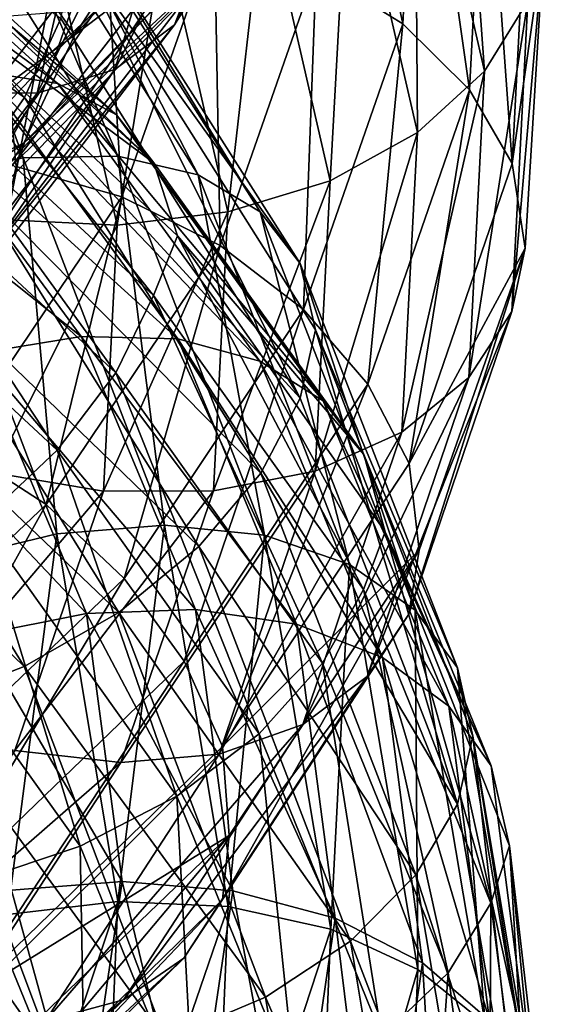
# Model space of a CAD drawing. Header units: metres. Extents: x -109 to 109, y -917 to 389.
# Tile 231 of 656: x 15.59 to 19, y -838.02 to -831.67. Entities that reach past the tile are written whole.
import ezdxf

# ---------------------------------------------------------------- set-up
doc = ezdxf.new("R2010")
doc.units = ezdxf.units.M
doc.layers.add('solid_24503124_XXX_01_SW0001_01', color=7, linetype='CONTINUOUS')

msp = doc.modelspace()

# ---------------------------------------------------------------- linework, layer by layer
at = {"layer": 'solid_24503124_XXX_01_SW0001_01'}
for points in [[(17.808443, -829.305603, -39.767063), (16.59112, -831.699951, -37.844215), (17.394228, -829.633972, -40.205345)], [(16.838741, -831.300598, -37.347435), (16.59112, -831.699951, -37.844215), (17.808443, -829.305603, -39.767063)], [(18.064276, -831.692627, -349.559082), (17.505642, -831.34668, -349.774567), (17.602119, -829.523682, -347.32605)], [(18.163832, -829.800598, -347.041351), (18.064276, -831.692627, -349.559082), (17.602119, -829.523682, -347.32605)], [(18.142475, -830.034302, -342.522522), (18.592773, -831.99823, -345.040375), (18.414938, -829.55835, -342.870117)], [(18.592773, -831.99823, -345.040375), (18.872, -831.546875, -345.42923), (18.414938, -829.55835, -342.870117)], [(17.394228, -829.633972, -40.205345), (16.205219, -831.987976, -38.342094), (16.856318, -829.841614, -40.593639)], [(16.59112, -831.699951, -37.844215), (16.205219, -831.987976, -38.342094), (17.394228, -829.633972, -40.205345)], [(14.519386, -831.344666, -34.32571), (14.86637, -831.933472, -34.468777), (16.58791, -829.713989, -36.208775)], [(16.58791, -829.713989, -36.208775), (14.86637, -831.933472, -34.468777), (16.837027, -830.277771, -36.505154)], [(15.679313, -831.378296, -360.849304), (17.27368, -829.716858, -358.488892), (15.947247, -831.763367, -360.236084)], [(17.27368, -829.716858, -358.488892), (17.481527, -830.088806, -357.878906), (15.947247, -831.763367, -360.236084)], [(18.494444, -832.119629, -349.250366), (18.064276, -831.692627, -349.559082), (18.163832, -829.800598, -347.041351)], [(18.596371, -830.171448, -346.68158), (18.494444, -832.119629, -349.250366), (18.163832, -829.800598, -347.041351)], [(16.223467, -829.908081, -40.902367), (15.114488, -832.139526, -39.197128), (15.54092, -829.837646, -41.116165)], [(16.856318, -829.841614, -40.593639), (15.704079, -832.14032, -38.804276), (16.223467, -829.908081, -40.902367)], [(16.205219, -831.987976, -38.342094), (15.704079, -832.14032, -38.804276), (16.856318, -829.841614, -40.593639)], [(15.704079, -832.14032, -38.804276), (15.114488, -832.139526, -39.197128), (16.223467, -829.908081, -40.902367)], [(13.625716, -829.970398, -64.858208), (15.622831, -832.169312, -63.435211), (13.30879, -830.523438, -64.991562)], [(15.856002, -831.659485, -63.141556), (15.622831, -832.169312, -63.435211), (13.625716, -829.970398, -64.858208)], [(17.719027, -830.474548, -342.252655), (18.158815, -832.394775, -344.710632), (18.142475, -830.034302, -342.522522)], [(18.158815, -832.394775, -344.710632), (18.592773, -831.99823, -345.040375), (18.142475, -830.034302, -342.522522)], [(17.232121, -830.788513, -357.712311), (15.947247, -831.763367, -360.236084), (17.481527, -830.088806, -357.878906)], [(18.770473, -832.594482, -348.87265), (18.494444, -832.119629, -349.250366), (18.596371, -830.171448, -346.68158)], [(18.87392, -830.606689, -346.273926), (18.770473, -832.594482, -348.87265), (18.596371, -830.171448, -346.68158)], [(14.226541, -830.339783, -60.374805), (15.614449, -832.559387, -58.889359), (14.782372, -830.255371, -60.794292)], [(14.782372, -830.255371, -60.794292), (16.224504, -832.547058, -59.237591), (15.25524, -830.313416, -61.277042)], [(15.614449, -832.559387, -58.889359), (16.224504, -832.547058, -59.237591), (14.782372, -830.255371, -60.794292)], [(14.86637, -831.933472, -34.468777), (15.089633, -832.528992, -34.740158), (16.837027, -830.277771, -36.505154)], [(16.837027, -830.277771, -36.505154), (15.089633, -832.528992, -34.740158), (16.91589, -830.834961, -36.881763)], [(14.957017, -832.697632, -58.635155), (15.614449, -832.559387, -58.889359), (14.226541, -830.339783, -60.374805)], [(15.25524, -830.313416, -61.277042), (16.743505, -832.66803, -59.662102), (15.619809, -830.501587, -61.789352)], [(16.224504, -832.547058, -59.237591), (16.743505, -832.66803, -59.662102), (15.25524, -830.313416, -61.277042)], [(15.838292, -832.078003, -334.042816), (15.348497, -832.000488, -334.506744), (13.628628, -830.450439, -332.508942)], [(14.063539, -830.467407, -331.991364), (15.838292, -832.078003, -334.042816), (13.628628, -830.450439, -332.508942)], [(16.215454, -832.281006, -333.543304), (15.838292, -832.078003, -334.042816), (14.063539, -830.467407, -331.991364)], [(14.398438, -830.621399, -331.452454), (16.215454, -832.281006, -333.543304), (14.063539, -830.467407, -331.991364)], [(15.619809, -830.501587, -61.789352), (17.143641, -832.906616, -60.132229), (15.854387, -830.801758, -62.295048)], [(16.743505, -832.66803, -59.662102), (17.143641, -832.906616, -60.132229), (15.619809, -830.501587, -61.789352)], [(17.169786, -830.846558, -342.083405), (17.595943, -832.70636, -344.466675), (17.719027, -830.474548, -342.252655)], [(17.595943, -832.70636, -344.466675), (18.158815, -832.394775, -344.710632), (17.719027, -830.474548, -342.252655)], [(15.622831, -832.169312, -63.435211), (15.259455, -832.684509, -63.616936), (13.30879, -830.523438, -64.991562)], [(16.457468, -832.590515, -333.043732), (16.215454, -832.281006, -333.543304), (14.398438, -830.621399, -331.452454)], [(14.613334, -830.896484, -330.929993), (16.457468, -832.590515, -333.043732), (14.398438, -830.621399, -331.452454)], [(18.976387, -831.139465, -345.938354), (18.770473, -832.594482, -348.87265), (18.87392, -830.606689, -346.273926)], [(15.43818, -830.800232, -361.140381), (15.679313, -831.378296, -360.849304), (13.611334, -832.833679, -362.966309)], [(17.232121, -830.788513, -357.712311), (15.618221, -832.464417, -360.062622), (15.947247, -831.763367, -360.236084)], [(16.931252, -831.248047, -357.29303), (15.618221, -832.464417, -360.062622), (17.232121, -830.788513, -357.712311)], [(15.854387, -830.801758, -62.295048), (17.401104, -833.241638, -60.614151), (15.950338, -831.213013, -62.746143)], [(17.143641, -832.906616, -60.132229), (17.401104, -833.241638, -60.614151), (15.854387, -830.801758, -62.295048)], [(15.089633, -832.528992, -34.740158), (15.156408, -833.100098, -35.114346), (16.91589, -830.834961, -36.881763)], [(16.91589, -830.834961, -36.881763), (15.091169, -833.563171, -35.596558), (16.838741, -831.300598, -37.347435)], [(16.91589, -830.834961, -36.881763), (15.156408, -833.100098, -35.114346), (15.091169, -833.563171, -35.596558)], [(16.524187, -831.121948, -342.032684), (16.93432, -832.907776, -344.330475), (17.169786, -830.846558, -342.083405)], [(16.93432, -832.907776, -344.330475), (17.595943, -832.70636, -344.466675), (17.169786, -830.846558, -342.083405)], [(14.776813, -831.341125, -330.551666), (16.457468, -832.590515, -333.043732), (14.613334, -830.896484, -330.929993)], [(16.139576, -830.992737, -349.868347), (15.56753, -832.613342, -352.100891), (15.43048, -830.997925, -349.751648)], [(16.251245, -832.811096, -352.2005), (15.56753, -832.613342, -352.100891), (16.139576, -830.992737, -349.868347)], [(16.848415, -831.110352, -349.877625), (16.251245, -832.811096, -352.2005), (16.139576, -830.992737, -349.868347)], [(15.828451, -831.288818, -342.097687), (16.221315, -832.992615, -344.305084), (16.524187, -831.121948, -342.032684)], [(16.221315, -832.992615, -344.305084), (16.93432, -832.907776, -344.330475), (16.524187, -831.121948, -342.032684)], [(16.885178, -833.123901, -352.179657), (16.251245, -832.811096, -352.2005), (16.848415, -831.110352, -349.877625)], [(17.505642, -831.34668, -349.774567), (16.885178, -833.123901, -352.179657), (16.848415, -831.110352, -349.877625)], [(18.768562, -833.550903, -348.015015), (18.853954, -833.1427, -348.538635), (18.976387, -831.139465, -345.938354)], [(18.872, -831.546875, -345.42923), (18.768562, -833.550903, -348.015015), (18.976387, -831.139465, -345.938354)], [(18.976387, -831.139465, -345.938354), (18.853954, -833.1427, -348.538635), (18.770473, -832.594482, -348.87265)], [(15.101839, -833.036804, -358.885132), (15.320677, -832.902893, -359.605774), (16.931252, -831.248047, -357.29303)], [(16.623693, -831.418579, -356.631256), (15.101839, -833.036804, -358.885132), (16.931252, -831.248047, -357.29303)], [(16.931252, -831.248047, -357.29303), (15.320677, -832.902893, -359.605774), (15.618221, -832.464417, -360.062622)], [(15.950338, -831.213013, -62.746143), (17.402876, -834.110168, -61.475979), (15.856002, -831.659485, -63.141556)], [(15.950338, -831.213013, -62.746143), (17.500578, -833.668579, -61.062016), (17.402876, -834.110168, -61.475979)], [(17.401104, -833.241638, -60.614151), (17.500578, -833.668579, -61.062016), (15.950338, -831.213013, -62.746143)], [(16.838741, -831.300598, -37.347435), (15.091169, -833.563171, -35.596558), (16.59112, -831.699951, -37.844215)], [(15.132967, -831.338989, -342.270233), (15.50857, -832.959167, -344.388672), (15.828451, -831.288818, -342.097687)], [(15.50857, -832.959167, -344.388672), (16.221315, -832.992615, -344.305084), (15.828451, -831.288818, -342.097687)], [(13.611334, -832.833679, -362.966309), (15.679313, -831.378296, -360.849304), (13.933024, -833.246338, -362.370483)], [(15.679313, -831.378296, -360.849304), (15.947247, -831.763367, -360.236084), (13.933024, -833.246338, -362.370483)], [(14.611846, -831.73999, -330.084534), (16.455793, -833.447205, -332.187286), (14.776813, -831.341125, -330.551666)], [(14.776813, -831.341125, -330.551666), (16.610321, -833.061096, -332.679626), (16.457468, -832.590515, -333.043732)], [(16.455793, -833.447205, -332.187286), (16.610321, -833.061096, -332.679626), (14.776813, -831.341125, -330.551666)], [(17.424011, -833.537292, -352.032104), (16.885178, -833.123901, -352.179657), (17.505642, -831.34668, -349.774567)], [(18.064276, -831.692627, -349.559082), (17.424011, -833.537292, -352.032104), (17.505642, -831.34668, -349.774567)], [(16.084337, -831.600647, -356.215027), (15.101839, -833.036804, -358.885132), (16.623693, -831.418579, -356.631256)], [(18.490868, -833.977539, -347.584442), (18.768562, -833.550903, -348.015015), (18.872, -831.546875, -345.42923)], [(18.592773, -831.99823, -345.040375), (18.490868, -833.977539, -347.584442), (18.872, -831.546875, -345.42923)], [(16.084337, -831.600647, -356.215027), (14.603419, -833.167114, -358.399017), (15.101839, -833.036804, -358.885132)], [(15.438745, -831.649841, -355.902496), (14.603419, -833.167114, -358.399017), (16.084337, -831.600647, -356.215027)], [(16.59112, -831.699951, -37.844215), (14.869246, -833.94104, -36.13134), (16.205219, -831.987976, -38.342094)], [(15.091169, -833.563171, -35.596558), (14.869246, -833.94104, -36.13134), (16.59112, -831.699951, -37.844215)], [(15.856002, -831.659485, -63.141556), (17.402876, -834.110168, -61.475979), (15.622831, -832.169312, -63.435211)], [(17.838934, -834.019165, -351.773529), (17.424011, -833.537292, -352.032104), (18.064276, -831.692627, -349.559082)], [(18.494444, -832.119629, -349.250366), (17.838934, -834.019165, -351.773529), (18.064276, -831.692627, -349.559082)], [(15.618221, -832.464417, -360.062622), (13.933024, -833.246338, -362.370483), (15.947247, -831.763367, -360.236084)], [(14.395652, -832.261658, -329.808289), (16.212317, -833.946594, -331.878174), (14.611846, -831.73999, -330.084534)], [(16.212317, -833.946594, -331.878174), (16.455793, -833.447205, -332.187286), (14.611846, -831.73999, -330.084534)], [(16.205219, -831.987976, -38.342094), (14.523396, -834.191772, -36.683571), (15.704079, -832.14032, -38.804276)], [(14.869246, -833.94104, -36.13134), (14.523396, -834.191772, -36.683571), (16.205219, -831.987976, -38.342094)], [(15.348497, -832.000488, -334.506744), (16.611799, -833.726318, -336.69339), (14.772256, -832.061768, -334.902283)], [(17.141909, -833.870422, -336.288849), (16.611799, -833.726318, -336.69339), (15.348497, -832.000488, -334.506744)], [(15.838292, -832.078003, -334.042816), (17.141909, -833.870422, -336.288849), (15.348497, -832.000488, -334.506744)], [(18.059288, -834.330078, -347.194183), (18.490868, -833.977539, -347.584442), (18.592773, -831.99823, -345.040375)], [(18.158815, -832.394775, -344.710632), (18.059288, -834.330078, -347.194183), (18.592773, -831.99823, -345.040375)], [(14.772256, -832.061768, -334.902283), (15.98813, -833.712036, -337.016907), (14.150764, -832.25116, -335.208099)], [(16.611799, -833.726318, -336.69339), (15.98813, -833.712036, -337.016907), (14.772256, -832.061768, -334.902283)], [(17.550114, -834.127197, -335.832916), (17.141909, -833.870422, -336.288849), (15.838292, -832.078003, -334.042816)], [(16.215454, -832.281006, -333.543304), (17.550114, -834.127197, -335.832916), (15.838292, -832.078003, -334.042816)], [(15.704079, -832.14032, -38.804276), (14.074265, -834.293091, -37.213058), (15.114488, -832.139526, -39.197128)], [(14.523396, -834.191772, -36.683571), (14.074265, -834.293091, -37.213058), (15.704079, -832.14032, -38.804276)], [(18.105179, -834.532715, -351.425293), (17.838934, -834.019165, -351.773529), (18.494444, -832.119629, -349.250366)], [(18.770473, -832.594482, -348.87265), (18.105179, -834.532715, -351.425293), (18.494444, -832.119629, -349.250366)], [(15.622831, -832.169312, -63.435211), (17.146959, -834.595032, -61.807503), (15.259455, -832.684509, -63.616936)], [(17.402876, -834.110168, -61.475979), (17.146959, -834.595032, -61.807503), (15.622831, -832.169312, -63.435211)], [(14.059655, -832.799866, -329.65329), (15.833919, -834.445679, -331.67572), (14.395652, -832.261658, -329.808289)], [(15.98813, -833.712036, -337.016907), (15.315484, -833.821899, -337.243408), (14.150764, -832.25116, -335.208099)], [(15.833919, -834.445679, -331.67572), (16.212317, -833.946594, -331.878174), (14.395652, -832.261658, -329.808289)], [(17.812048, -834.474487, -335.358643), (17.550114, -834.127197, -335.832916), (16.215454, -832.281006, -333.543304)], [(16.457468, -832.590515, -333.043732), (17.812048, -834.474487, -335.358643), (16.215454, -832.281006, -333.543304)], [(17.4995, -834.580811, -346.874634), (18.059288, -834.330078, -347.194183), (18.158815, -832.394775, -344.710632)], [(17.595943, -832.70636, -344.466675), (17.4995, -834.580811, -346.874634), (18.158815, -832.394775, -344.710632)], [(15.618221, -832.464417, -360.062622), (13.529684, -833.929749, -362.167389), (13.933024, -833.246338, -362.370483)], [(15.320677, -832.902893, -359.605774), (13.529684, -833.929749, -362.167389), (15.618221, -832.464417, -360.062622)], [(14.957017, -832.697632, -58.635155), (15.83021, -834.985413, -57.101364), (15.614449, -832.559387, -58.889359)], [(15.614449, -832.559387, -58.889359), (16.526022, -834.92981, -57.271069), (16.224504, -832.547058, -59.237591)], [(15.83021, -834.985413, -57.101364), (16.526022, -834.92981, -57.271069), (15.614449, -832.559387, -58.889359)], [(16.224504, -832.547058, -59.237591), (17.171694, -834.995605, -57.542992), (16.743505, -832.66803, -59.662102)], [(16.526022, -834.92981, -57.271069), (17.171694, -834.995605, -57.542992), (16.224504, -832.547058, -59.237591)], [(16.610321, -833.061096, -332.679626), (17.812048, -834.474487, -335.358643), (16.457468, -832.590515, -333.043732)], [(18.853954, -833.1427, -348.538635), (18.105179, -834.532715, -351.425293), (18.770473, -832.594482, -348.87265)], [(16.251245, -832.811096, -352.2005), (15.170856, -834.412659, -354.417572), (15.56753, -832.613342, -352.100891)], [(15.259455, -832.684509, -63.616936), (16.748131, -835.067566, -62.042953), (14.78756, -833.168579, -63.669167)], [(15.134648, -835.154663, -57.042336), (15.83021, -834.985413, -57.101364), (14.957017, -832.697632, -58.635155)], [(17.146959, -834.595032, -61.807503), (16.748131, -835.067566, -62.042953), (15.259455, -832.684509, -63.616936)], [(16.743505, -832.66803, -59.662102), (17.720995, -835.184875, -57.905136), (17.143641, -832.906616, -60.132229)], [(17.171694, -834.995605, -57.542992), (17.720995, -835.184875, -57.905136), (16.743505, -832.66803, -59.662102)], [(16.841503, -834.707764, -346.651947), (17.4995, -834.580811, -346.874634), (17.595943, -832.70636, -344.466675)], [(16.93432, -832.907776, -344.330475), (16.841503, -834.707764, -346.651947), (17.595943, -832.70636, -344.466675)], [(15.343112, -834.908936, -331.598969), (15.833919, -834.445679, -331.67572), (14.059655, -832.799866, -329.65329)], [(15.762646, -834.797852, -354.474976), (15.170856, -834.412659, -354.417572), (16.251245, -832.811096, -352.2005)], [(16.885178, -833.123901, -352.179657), (15.762646, -834.797852, -354.474976), (16.251245, -832.811096, -352.2005)], [(16.132408, -834.710144, -346.535156), (16.841503, -834.707764, -346.651947), (16.93432, -832.907776, -344.330475)], [(16.221315, -832.992615, -344.305084), (16.132408, -834.710144, -346.535156), (16.93432, -832.907776, -344.330475)], [(17.143641, -832.906616, -60.132229), (18.144489, -835.47821, -58.330086), (17.401104, -833.241638, -60.614151)], [(17.720995, -835.184875, -57.905136), (18.144489, -835.47821, -58.330086), (17.143641, -832.906616, -60.132229)], [(15.50857, -832.959167, -344.388672), (15.423568, -834.592346, -346.528717), (16.221315, -832.992615, -344.305084)], [(15.423568, -834.592346, -346.528717), (16.132408, -834.710144, -346.535156), (16.221315, -832.992615, -344.305084)], [(16.455793, -833.447205, -332.187286), (17.810234, -835.345642, -334.48999), (16.610321, -833.061096, -332.679626)], [(16.610321, -833.061096, -332.679626), (17.951452, -834.972839, -335.01004), (17.812048, -834.474487, -335.358643)], [(17.810234, -835.345642, -334.48999), (17.951452, -834.972839, -335.01004), (16.610321, -833.061096, -332.679626)], [(14.78756, -833.168579, -63.669167), (16.2302, -835.493835, -62.161407), (14.232379, -833.587524, -63.579926)], [(16.748131, -835.067566, -62.042953), (16.2302, -835.493835, -62.161407), (14.78756, -833.168579, -63.669167)], [(16.265657, -835.275208, -354.392151), (15.762646, -834.797852, -354.474976), (16.885178, -833.123901, -352.179657)], [(17.424011, -833.537292, -352.032104), (16.265657, -835.275208, -354.392151), (16.885178, -833.123901, -352.179657)], [(18.103336, -835.505127, -350.555054), (18.170456, -835.091187, -351.086609), (18.853954, -833.1427, -348.538635)], [(18.768562, -833.550903, -348.015015), (18.103336, -835.505127, -350.555054), (18.853954, -833.1427, -348.538635)], [(18.853954, -833.1427, -348.538635), (18.170456, -835.091187, -351.086609), (18.105179, -834.532715, -351.425293)], [(17.401104, -833.241638, -60.614151), (18.416983, -835.851013, -58.786545), (17.500578, -833.668579, -61.062016)], [(18.144489, -835.47821, -58.330086), (18.416983, -835.851013, -58.786545), (17.401104, -833.241638, -60.614151)], [(16.212317, -833.946594, -331.878174), (17.546717, -835.820496, -334.144409), (16.455793, -833.447205, -332.187286)], [(17.546717, -835.820496, -334.144409), (17.810234, -835.345642, -334.48999), (16.455793, -833.447205, -332.187286)], [(16.652994, -835.809021, -354.181335), (16.265657, -835.275208, -354.392151), (17.424011, -833.537292, -352.032104)], [(17.838934, -834.019165, -351.773529), (16.652994, -835.809021, -354.181335), (17.424011, -833.537292, -352.032104)], [(17.835482, -835.907654, -350.083527), (18.103336, -835.505127, -350.555054), (18.768562, -833.550903, -348.015015)], [(18.490868, -833.977539, -347.584442), (17.835482, -835.907654, -350.083527), (18.768562, -833.550903, -348.015015)], [(14.232379, -833.587524, -63.579926), (15.620856, -835.842773, -62.147236), (13.6336, -833.918396, -63.361832)], [(16.2302, -835.493835, -62.161407), (15.620856, -835.842773, -62.147236), (14.232379, -833.587524, -63.579926)], [(17.500578, -833.668579, -61.062016), (18.418859, -836.731323, -59.664757), (17.402876, -834.110168, -61.475979)], [(17.500578, -833.668579, -61.062016), (18.517153, -836.292542, -59.232872), (18.418859, -836.731323, -59.664757)], [(18.416983, -835.851013, -58.786545), (18.517153, -836.292542, -59.232872), (17.500578, -833.668579, -61.062016)], [(15.98813, -833.712036, -337.016907), (16.726822, -835.474976, -339.25705), (15.315484, -833.821899, -337.243408)], [(17.379309, -835.569397, -339.010406), (16.726822, -835.474976, -339.25705), (15.98813, -833.712036, -337.016907)], [(16.611799, -833.726318, -336.69339), (17.379309, -835.569397, -339.010406), (15.98813, -833.712036, -337.016907)], [(17.933908, -835.783997, -338.669159), (17.379309, -835.569397, -339.010406), (16.611799, -833.726318, -336.69339)], [(17.141909, -833.870422, -336.288849), (17.933908, -835.783997, -338.669159), (16.611799, -833.726318, -336.69339)], [(15.315484, -833.821899, -337.243408), (16.0231, -835.50061, -339.398956), (14.642594, -834.044495, -337.360291)], [(16.726822, -835.474976, -339.25705), (16.0231, -835.50061, -339.398956), (15.315484, -833.821899, -337.243408)], [(18.360973, -836.0979, -338.259735), (17.933908, -835.783997, -338.669159), (17.141909, -833.870422, -336.288849)], [(17.550114, -834.127197, -335.832916), (18.360973, -836.0979, -338.259735), (17.141909, -833.870422, -336.288849)], [(15.620856, -835.842773, -62.147236), (14.963662, -836.096741, -62.007942), (13.6336, -833.918396, -63.361832)], [(15.833919, -834.445679, -331.67572), (17.137175, -836.27655, -333.889435), (16.212317, -833.946594, -331.878174)], [(17.137175, -836.27655, -333.889435), (17.546717, -835.820496, -334.144409), (16.212317, -833.946594, -331.878174)], [(17.419199, -836.217224, -349.633881), (17.835482, -835.907654, -350.083527), (18.490868, -833.977539, -347.584442)], [(18.059288, -834.330078, -347.194183), (17.419199, -836.217224, -349.633881), (18.490868, -833.977539, -347.584442)], [(16.0231, -835.50061, -339.398956), (15.31912, -835.640625, -339.429871), (14.642594, -834.044495, -337.360291)], [(16.901541, -836.359314, -353.861176), (16.652994, -835.809021, -354.181335), (17.838934, -834.019165, -351.773529)], [(18.105179, -834.532715, -351.425293), (16.901541, -836.359314, -353.861176), (17.838934, -834.019165, -351.773529)], [(17.402876, -834.110168, -61.475979), (18.418859, -836.731323, -59.664757), (17.146959, -834.595032, -61.807503)], [(18.635012, -836.485168, -337.8125), (18.360973, -836.0979, -338.259735), (17.550114, -834.127197, -335.832916)], [(17.812048, -834.474487, -335.358643), (18.635012, -836.485168, -337.8125), (17.550114, -834.127197, -335.832916)], [(16.879253, -836.40863, -349.240204), (17.419199, -836.217224, -349.633881), (18.059288, -834.330078, -347.194183)], [(17.4995, -834.580811, -346.874634), (16.879253, -836.40863, -349.240204), (18.059288, -834.330078, -347.194183)], [(15.762646, -834.797852, -354.474976), (14.169415, -836.312561, -356.595367), (15.170856, -834.412659, -354.417572)], [(15.343112, -834.908936, -331.598969), (16.60597, -836.680725, -333.747345), (15.833919, -834.445679, -331.67572)], [(16.60597, -836.680725, -333.747345), (17.137175, -836.27655, -333.889435), (15.833919, -834.445679, -331.67572)], [(17.951452, -834.972839, -335.01004), (18.635012, -836.485168, -337.8125), (17.812048, -834.474487, -335.358643)], [(18.170456, -835.091187, -351.086609), (16.901541, -836.359314, -353.861176), (18.105179, -834.532715, -351.425293)], [(15.423568, -834.592346, -346.528717), (14.8769, -836.184509, -348.631226), (16.132408, -834.710144, -346.535156)], [(16.244577, -836.462769, -348.932617), (16.879253, -836.40863, -349.240204), (17.4995, -834.580811, -346.874634)], [(16.841503, -834.707764, -346.651947), (16.244577, -836.462769, -348.932617), (17.4995, -834.580811, -346.874634)], [(17.146959, -834.595032, -61.807503), (18.148001, -837.189087, -60.036808), (16.748131, -835.067566, -62.042953)], [(18.418859, -836.731323, -59.664757), (18.148001, -837.189087, -60.036808), (17.146959, -834.595032, -61.807503)], [(14.8769, -836.184509, -348.631226), (15.560616, -836.384583, -348.726044), (16.132408, -834.710144, -346.535156)], [(15.560616, -836.384583, -348.726044), (16.244577, -836.462769, -348.932617), (16.841503, -834.707764, -346.651947)], [(16.132408, -834.710144, -346.535156), (15.560616, -836.384583, -348.726044), (16.841503, -834.707764, -346.651947)], [(14.621584, -836.848389, -356.572021), (14.169415, -836.312561, -356.595367), (15.762646, -834.797852, -354.474976)], [(16.265657, -835.275208, -354.392151), (14.621584, -836.848389, -356.572021), (15.762646, -834.797852, -354.474976)], [(14.766196, -835.303772, -331.661163), (15.98157, -837.003296, -333.734924), (15.343112, -834.908936, -331.598969)], [(15.98157, -837.003296, -333.734924), (16.60597, -836.680725, -333.747345), (15.343112, -834.908936, -331.598969)], [(15.83021, -834.985413, -57.101364), (16.224247, -837.360718, -55.500813), (16.526022, -834.92981, -57.271069)], [(16.224247, -837.360718, -55.500813), (16.93738, -837.391663, -55.583057), (16.526022, -834.92981, -57.271069)], [(16.526022, -834.92981, -57.271069), (16.93738, -837.391663, -55.583057), (17.171694, -834.995605, -57.542992)], [(15.134648, -835.154663, -57.042336), (15.511373, -837.444763, -55.531124), (15.83021, -834.985413, -57.101364)], [(15.511373, -837.444763, -55.531124), (16.224247, -837.360718, -55.500813), (15.83021, -834.985413, -57.101364)], [(16.93738, -837.391663, -55.583057), (17.599123, -837.539307, -55.77602), (17.171694, -834.995605, -57.542992)], [(17.171694, -834.995605, -57.542992), (17.599123, -837.539307, -55.77602), (17.720995, -835.184875, -57.905136)], [(17.810234, -835.345642, -334.48999), (18.633114, -837.371643, -336.930786), (17.951452, -834.972839, -335.01004)], [(17.951452, -834.972839, -335.01004), (18.752899, -837.001587, -337.467255), (18.635012, -836.485168, -337.8125)], [(18.633114, -837.371643, -336.930786), (18.752899, -837.001587, -337.467255), (17.951452, -834.972839, -335.01004)], [(16.748131, -835.067566, -62.042953), (17.725889, -837.615417, -60.329769), (16.2302, -835.493835, -62.161407)], [(18.148001, -837.189087, -60.036808), (17.725889, -837.615417, -60.329769), (16.748131, -835.067566, -62.042953)], [(16.89982, -837.346924, -352.979034), (16.94331, -836.934204, -353.527374), (18.170456, -835.091187, -351.086609)], [(18.103336, -835.505127, -350.555054), (16.89982, -837.346924, -352.979034), (18.170456, -835.091187, -351.086609)], [(18.170456, -835.091187, -351.086609), (16.94331, -836.934204, -353.527374), (16.901541, -836.359314, -353.861176)], [(17.599123, -837.539307, -55.77602), (18.162096, -837.80011, -56.073635), (17.720995, -835.184875, -57.905136)], [(17.720995, -835.184875, -57.905136), (18.162096, -837.80011, -56.073635), (18.144489, -835.47821, -58.330086)], [(14.969771, -837.429749, -356.405151), (14.621584, -836.848389, -356.572021), (16.265657, -835.275208, -354.392151)], [(15.308681, -837.228577, -333.846436), (15.98157, -837.003296, -333.734924), (14.766196, -835.303772, -331.661163)], [(16.652994, -835.809021, -354.181335), (14.969771, -837.429749, -356.405151), (16.265657, -835.275208, -354.392151)], [(17.546717, -835.820496, -334.144409), (18.357422, -837.820557, -336.546295), (17.810234, -835.345642, -334.48999)], [(18.357422, -837.820557, -336.546295), (18.633114, -837.371643, -336.930786), (17.810234, -835.345642, -334.48999)], [(16.0231, -835.50061, -339.398956), (16.252596, -837.231018, -341.617584), (15.31912, -835.640625, -339.429871)], [(16.2302, -835.493835, -62.161407), (17.177721, -837.978943, -60.519108), (15.620856, -835.842773, -62.147236)], [(16.726822, -835.474976, -339.25705), (16.966398, -837.291931, -341.56311), (16.0231, -835.50061, -339.398956)], [(16.966398, -837.291931, -341.56311), (16.252596, -837.231018, -341.617584), (16.0231, -835.50061, -339.398956)], [(17.725889, -837.615417, -60.329769), (17.177721, -837.978943, -60.519108), (16.2302, -835.493835, -62.161407)], [(16.649773, -837.726685, -352.468628), (16.89982, -837.346924, -352.979034), (18.103336, -835.505127, -350.555054)], [(17.835482, -835.907654, -350.083527), (16.649773, -837.726685, -352.468628), (18.103336, -835.505127, -350.555054)], [(17.628229, -837.468628, -341.395844), (16.966398, -837.291931, -341.56311), (16.726822, -835.474976, -339.25705)], [(17.379309, -835.569397, -339.010406), (17.628229, -837.468628, -341.395844), (16.726822, -835.474976, -339.25705)], [(18.144489, -835.47821, -58.330086), (18.596132, -838.150757, -56.451855), (18.416983, -835.851013, -58.786545)], [(18.162096, -837.80011, -56.073635), (18.596132, -838.150757, -56.451855), (18.144489, -835.47821, -58.330086)], [(18.190773, -837.755676, -341.120056), (17.628229, -837.468628, -341.395844), (17.379309, -835.569397, -339.010406)], [(17.933908, -835.783997, -338.669159), (18.190773, -837.755676, -341.120056), (17.379309, -835.569397, -339.010406)], [(16.252596, -837.231018, -341.617584), (15.538534, -837.286316, -341.559631), (15.31912, -835.640625, -339.429871)], [(15.193195, -838.013672, -356.11084), (14.969771, -837.429749, -356.405151), (16.652994, -835.809021, -354.181335)], [(16.901541, -836.359314, -353.861176), (15.193195, -838.013672, -356.11084), (16.652994, -835.809021, -354.181335)], [(17.137175, -836.27655, -333.889435), (17.928957, -838.230957, -336.235291), (17.546717, -835.820496, -334.144409)], [(17.928957, -838.230957, -336.235291), (18.357422, -837.820557, -336.546295), (17.546717, -835.820496, -334.144409)], [(18.623955, -838.128174, -340.758698), (18.190773, -837.755676, -341.120056), (17.933908, -835.783997, -338.669159)], [(18.360973, -836.0979, -338.259735), (18.623955, -838.128174, -340.758698), (17.933908, -835.783997, -338.669159)], [(15.620856, -835.842773, -62.147236), (16.532804, -838.252014, -60.585289), (14.963662, -836.096741, -62.007942)], [(17.177721, -837.978943, -60.519108), (16.532804, -838.252014, -60.585289), (15.620856, -835.842773, -62.147236)], [(18.416983, -835.851013, -58.786545), (18.87541, -838.56311, -56.881996), (18.517153, -836.292542, -59.232872)], [(18.596132, -838.150757, -56.451855), (18.87541, -838.56311, -56.881996), (18.416983, -835.851013, -58.786545)], [(16.261166, -837.995667, -351.962494), (16.649773, -837.726685, -352.468628), (17.835482, -835.907654, -350.083527)], [(17.419199, -836.217224, -349.633881), (16.261166, -837.995667, -351.962494), (17.835482, -835.907654, -350.083527)], [(14.963662, -836.096741, -62.007942), (15.837243, -838.422607, -60.530346), (14.306231, -836.241028, -61.757095)], [(16.532804, -838.252014, -60.585289), (15.837243, -838.422607, -60.530346), (14.963662, -836.096741, -62.007942)], [(18.901917, -838.556519, -340.339355), (18.623955, -838.128174, -340.758698), (18.360973, -836.0979, -338.259735)], [(18.635012, -836.485168, -337.8125), (18.901917, -838.556519, -340.339355), (18.360973, -836.0979, -338.259735)], [(15.757115, -838.130859, -351.49826), (16.261166, -837.995667, -351.962494), (17.419199, -836.217224, -349.633881)], [(16.879253, -836.40863, -349.240204), (15.757115, -838.130859, -351.49826), (17.419199, -836.217224, -349.633881)], [(15.837243, -838.422607, -60.530346), (15.141431, -838.4823, -60.362), (14.306231, -836.241028, -61.757095)], [(16.60597, -836.680725, -333.747345), (17.373211, -838.572449, -336.023468), (17.137175, -836.27655, -333.889435)], [(17.373211, -838.572449, -336.023468), (17.928957, -838.230957, -336.235291), (17.137175, -836.27655, -333.889435)], [(18.517153, -836.292542, -59.232872), (18.877331, -839.45575, -57.777241), (18.418859, -836.731323, -59.664757)], [(18.517153, -836.292542, -59.232872), (18.975302, -839.027954, -57.321293), (18.877331, -839.45575, -57.777241)], [(18.87541, -838.56311, -56.881996), (18.975302, -839.027954, -57.321293), (18.517153, -836.292542, -59.232872)], [(15.560616, -836.384583, -348.726044), (14.52614, -837.96167, -350.817932), (16.244577, -836.462769, -348.932617)], [(15.164633, -838.11615, -351.109955), (15.757115, -838.130859, -351.49826), (16.879253, -836.40863, -349.240204)], [(16.244577, -836.462769, -348.932617), (15.164633, -838.11615, -351.109955), (16.879253, -836.40863, -349.240204)], [(16.94331, -836.934204, -353.527374), (15.193195, -838.013672, -356.11084), (16.901541, -836.359314, -353.861176)], [(14.52614, -837.96167, -350.817932), (15.164633, -838.11615, -351.109955), (16.244577, -836.462769, -348.932617)], [(18.752899, -837.001587, -337.467255), (18.901917, -838.556519, -340.339355), (18.635012, -836.485168, -337.8125)], [(15.98157, -837.003296, -333.734924), (16.719961, -838.818481, -335.931458), (16.60597, -836.680725, -333.747345)], [(16.719961, -838.818481, -335.931458), (17.373211, -838.572449, -336.023468), (16.60597, -836.680725, -333.747345)], [(18.418859, -836.731323, -59.664757), (18.877331, -839.45575, -57.777241), (18.148001, -837.189087, -60.036808)], [(15.191648, -839.015381, -355.217957), (15.215828, -838.595459, -355.771057), (16.94331, -836.934204, -353.527374)], [(16.89982, -837.346924, -352.979034), (15.191648, -839.015381, -355.217957), (16.94331, -836.934204, -353.527374)], [(16.94331, -836.934204, -353.527374), (15.215828, -838.595459, -355.771057), (15.193195, -838.013672, -356.11084)], [(15.308681, -837.228577, -333.846436), (16.015982, -838.959229, -335.958984), (15.98157, -837.003296, -333.734924)], [(16.015982, -838.959229, -335.958984), (16.719961, -838.818481, -335.931458), (15.98157, -837.003296, -333.734924)], [(18.633114, -837.371643, -336.930786), (18.899992, -839.458801, -339.444183), (18.752899, -837.001587, -337.467255)], [(18.752899, -837.001587, -337.467255), (18.997673, -839.098877, -340.007141), (18.901917, -838.556519, -340.339355)], [(18.899992, -839.458801, -339.444183), (18.997673, -839.098877, -340.007141), (18.752899, -837.001587, -337.467255)], [(15.312259, -838.988281, -336.10025), (16.015982, -838.959229, -335.958984), (15.308681, -837.228577, -333.846436)], [(16.252596, -837.231018, -341.617584), (15.998529, -838.954468, -343.838898), (15.538534, -837.286316, -341.559631)], [(16.701174, -839.101501, -343.871979), (15.998529, -838.954468, -343.838898), (16.252596, -837.231018, -341.617584)], [(16.966398, -837.291931, -341.56311), (16.701174, -839.101501, -343.871979), (16.252596, -837.231018, -341.617584)], [(18.148001, -837.189087, -60.036808), (18.599731, -839.885071, -58.191265), (17.725889, -837.615417, -60.329769)], [(18.877331, -839.45575, -57.777241), (18.599731, -839.885071, -58.191265), (18.148001, -837.189087, -60.036808)], [(15.998529, -838.954468, -343.838898), (15.29563, -838.925293, -343.691895), (15.538534, -837.286316, -341.559631)], [(17.352659, -839.360168, -343.784302), (16.701174, -839.101501, -343.871979), (16.966398, -837.291931, -341.56311)], [(17.628229, -837.468628, -341.395844), (17.352659, -839.360168, -343.784302), (16.966398, -837.291931, -341.56311)], [(14.966876, -839.37439, -354.671875), (15.191648, -839.015381, -355.217957), (16.89982, -837.346924, -352.979034)], [(16.649773, -837.726685, -352.468628), (14.966876, -839.37439, -354.671875), (16.89982, -837.346924, -352.979034)], [(15.41538, -839.762024, -54.014858), (16.123842, -839.764526, -53.894901), (16.224247, -837.360718, -55.500813)], [(15.511373, -837.444763, -55.531124), (15.41538, -839.762024, -54.014858), (16.224247, -837.360718, -55.500813)], [(16.224247, -837.360718, -55.500813), (16.123842, -839.764526, -53.894901), (16.93738, -837.391663, -55.583057)], [(16.123842, -839.764526, -53.894901), (16.832561, -839.883301, -53.889416), (16.93738, -837.391663, -55.583057)], [(16.93738, -837.391663, -55.583057), (16.832561, -839.883301, -53.889416), (17.599123, -837.539307, -55.77602)], [(18.357422, -837.820557, -336.546295), (18.620352, -839.881042, -339.019562), (18.633114, -837.371643, -336.930786)], [(18.620352, -839.881042, -339.019562), (18.899992, -839.458801, -339.444183), (18.633114, -837.371643, -336.930786)], [(17.90641, -839.71936, -343.574127), (17.352659, -839.360168, -343.784302), (17.628229, -837.468628, -341.395844)], [(18.190773, -837.755676, -341.120056), (17.90641, -839.71936, -343.574127), (17.628229, -837.468628, -341.395844)], [(16.832561, -839.883301, -53.889416), (17.49021, -840.113953, -54.003178), (17.599123, -837.539307, -55.77602)], [(17.599123, -837.539307, -55.77602), (17.49021, -840.113953, -54.003178), (18.162096, -837.80011, -56.073635)], [(17.725889, -837.615417, -60.329769), (18.167112, -840.262939, -58.54377), (17.177721, -837.978943, -60.519108)], [(18.599731, -839.885071, -58.191265), (18.167112, -840.262939, -58.54377), (17.725889, -837.615417, -60.329769)], [(14.617546, -839.606323, -354.113922), (14.966876, -839.37439, -354.671875), (16.649773, -837.726685, -352.468628)], [(16.261166, -837.995667, -351.962494), (14.617546, -839.606323, -354.113922), (16.649773, -837.726685, -352.468628)], [(17.49021, -840.113953, -54.003178), (18.0497, -840.447388, -54.236103), (18.162096, -837.80011, -56.073635)], [(18.332819, -840.150269, -343.260956), (17.90641, -839.71936, -343.574127), (18.190773, -837.755676, -341.120056)], [(18.162096, -837.80011, -56.073635), (18.0497, -840.447388, -54.236103), (18.596132, -838.150757, -56.451855)], [(18.623955, -838.128174, -340.758698), (18.332819, -840.150269, -343.260956), (18.190773, -837.755676, -341.120056)], [(17.928957, -838.230957, -336.235291), (18.185751, -840.24469, -338.650635), (18.357422, -837.820557, -336.546295)], [(18.185751, -840.24469, -338.650635), (18.620352, -839.881042, -339.019562), (18.357422, -837.820557, -336.546295)], [(14.164444, -839.690186, -353.58493), (14.617546, -839.606323, -354.113922), (16.261166, -837.995667, -351.962494)], [(15.757115, -838.130859, -351.49826), (14.164444, -839.690186, -353.58493), (16.261166, -837.995667, -351.962494)], [(17.177721, -837.978943, -60.519108), (17.605299, -840.560791, -58.806469), (16.532804, -838.252014, -60.585289)], [(18.167112, -840.262939, -58.54377), (17.605299, -840.560791, -58.806469), (17.177721, -837.978943, -60.519108)]]:
    msp.add_3dface(points, dxfattribs=at)

doc.saveas('drawing.dxf')
